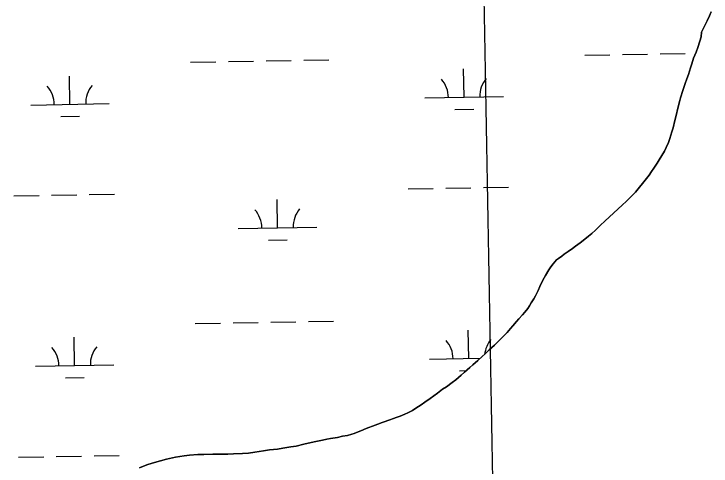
# Model space of a CAD drawing. Extents: x 3914892 to 3953151, y 242587 to 268572.
# Drawn here: x 3944898 to 3945785, y 261720 to 262296 of the extents above; entities that cross this region are included whole.
import ezdxf

# ---------------------------------------------------------------- set-up
doc = ezdxf.new("R2010")
doc.units = 0
for name, color, linetype in [('V-GRID-MAJR', 7, 'Continuous'), ('V-TOPO-SHOR', 7, 'Continuous'), ('V-WETL-SWMP', 7, 'Continuous')]:
    doc.layers.add(name, color=color, linetype=linetype)

msp = doc.modelspace()

# ---------------------------------------------------------------- linework, layer by layer
at = {"layer": 'V-GRID-MAJR'}
msp.add_spline([(3945747.7320000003, 248496.181), (3945637.58, 254554.14), (3945527.394, 260614.022), (3945417.207, 266673.895), (3945417.1720000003, 266675.828)], degree=3, dxfattribs=at)
at = {"layer": 'V-TOPO-SHOR'}
for points in [[(3945548.04, 261916.21600000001), (3945551.849, 261920.965), (3945554.1720000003, 261924.429), (3945556.336, 261928.03900000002), (3945559.81, 261933.54200000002), (3945561.968, 261937.306), (3945565.247, 261943.87600000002), (3945567.361, 261948.86500000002), (3945571.182, 261957.297), (3945574.498, 261962.945), (3945578.6720000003, 261970.162), (3945581.291, 261973.945), (3945584.056, 261977.885), (3945586.415, 261980.431), (3945588.471, 261982.81100000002), (3945591.16, 261984.75400000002), (3945595.34, 261987.828), (3945598.31, 261990.397), (3945603.397, 261993.81100000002), (3945608.779, 261997.544), (3945612.511, 262000.295), (3945618.489, 262004.511), (3945622.663, 262007.739), (3945629.059, 262013.045), (3945633.3680000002, 262016.738), (3945638.119, 262020.908), (3945644.929, 262027.457), (3945649.526, 262031.623), (3945656.342, 262038.019), (3945660.6350000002, 262042.17), (3945667.461, 262048.261), (3945671.7600000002, 262052.261), (3945678.127, 262058.333), (3945682.561, 262062.798), (3945688.909, 262069.329), (3945694.347, 262075.673), (3945698.0130000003, 262080.109), (3945702.977, 262086.74300000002), (3945706.344, 262091.013), (3945709.4, 262095.424), (3945712.4590000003, 262099.684), (3945716.5100000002, 262106.12900000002), (3945719.111, 262110.371), (3945722.585, 262115.874), (3945726.052, 262121.528), (3945728.188, 262125.907), (3945731.156, 262132.616), (3945732.6550000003, 262137.582), (3945735.409, 262145.819), (3945736.892, 262151.24700000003), (3945739.153, 262160.387), (3945740.759, 262166.58400000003), (3945743.009, 262176.029), (3945745.7, 262185.952), (3945746.497, 262189.204), (3945749.52, 262198.525), (3945752.24, 262207.681), (3945754.47, 262213.598), (3945756.559, 262219.199), (3945759.162, 262227.43), (3945760.815, 262232.405), (3945762.9790000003, 262240.005), (3945766.219, 262247.646), (3945768.308, 262253.249), (3945771.21, 262261.64400000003), (3945772.697, 262266.92), (3945773.238, 262272.922), (3945775.497, 262278.071), (3945778.073, 262282.927), (3945780.215, 262287.152), (3945783.488, 262293.873), (3945785.294, 262298.852)], [(3945057.509, 261718.05800000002), (3945067.032, 261721.795), (3945073.541, 261724.191), (3945084.319, 261727.208), (3945091.9220000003, 261729.033), (3945103.333, 261731.613), (3945114.31, 261733.412), (3945121.3310000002, 261734.446), (3945132.044, 261735.161), (3945139.4020000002, 261735.285), (3945150.906, 261735.41700000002), (3945158.725, 261735.56), (3945169.924, 261735.679), (3945177.436, 261735.81), (3945188.923, 261736.4), (3945196.5700000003, 261736.998), (3945204.508, 261738.067), (3945215.647, 261739.717), (3945222.967, 261740.915), (3945233.356, 261742.079), (3945240.0700000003, 261743.101), (3945250.287, 261744.717), (3945256.841, 261745.886), (3945266.724, 261748.255), (3945276.002, 261750.449), (3945282.089, 261751.753), (3945290.77, 261753.46600000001), (3945296.103, 261754.434), (3945300.977, 261755.38700000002), (3945309.511, 261756.939), (3945316.059, 261758.26200000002), (3945322.465, 261759.272), (3945327.929, 261760.861), (3945331.103, 261762.057), (3945335.9390000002, 261764.08000000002), (3945339.2630000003, 261765.434), (3945346.363, 261768.314), (3945349.542, 261769.508), (3945354.381, 261771.37900000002), (3945361.039, 261773.78), (3945366.487, 261775.828), (3945370.269, 261777.2), (3945373.599, 261778.4), (3945376.477, 261779.43), (3945381.019, 261780.98500000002), (3945384.503, 261782.191), (3945389.648, 261784.073), (3945395.3880000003, 261786.44), (3945399.16, 261788.11800000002), (3945405.333, 261791.268), (3945409.372, 261794.028), (3945416.108, 261798.427), (3945420.742, 261801.671), (3945427.615, 261806.537), (3945436.876, 261813.179), (3945443.285, 261818.18), (3945448.376, 261821.443), (3945455.8510000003, 261826.63700000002), (3945460.473, 261830.188), (3945467.1580000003, 261835.965), (3945471.2970000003, 261840.11000000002), (3945477.9820000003, 261845.89), (3945482.143, 261849.423), (3945488.382, 261854.87600000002), (3945494.018, 261860), (3945497.878, 261863.369), (3945502.906, 261868.317), (3945506.326, 261871.209), (3945509.5870000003, 261874.248), (3945512.687, 261877.435), (3945519.042, 261883.815), (3945525.534, 261890.657), (3945530.097, 261895.742), (3945533.04, 261899.076), (3945537.745, 261904.47100000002), (3945540.528, 261907.95200000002), (3945545.093, 261913.036), (3945548.04, 261916.21600000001)]]:
    msp.add_lwpolyline(points, dxfattribs=at)
at = {"layer": 'V-WETL-SWMP'}
for p, q in [((3945624.541825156, 262243.5069117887), (3945656.5367046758, 262244.0793491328)), ((3945672.534144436, 262244.36556780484), (3945704.5290239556, 262244.93800514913)), ((3945720.526463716, 262245.2242238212), (3945752.521343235, 262245.79666116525)), ((3945122.7141379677, 262234.5284467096), (3945154.7090174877, 262235.10088405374)), ((3945170.706457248, 262235.38710272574), (3945202.701336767, 262235.95954007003)), ((3945218.6987765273, 262236.2457587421), (3945250.693656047, 262236.81819608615)), ((3945266.691095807, 262237.10441475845), (3945298.6859753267, 262237.6768521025)), ((3945470.8822689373, 262190.0075864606), (3945470.238276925, 262226.00182592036)), ((3944969.0545817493, 262181.0291213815), (3944968.4105897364, 262217.02336084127)), ((3945420.890269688, 262189.11315311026), (3945520.874268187, 262190.9020198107)), ((3944919.062582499, 262180.1346880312), (3945019.0465809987, 262181.9235547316)), ((3945459.1602291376, 262174.36439164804), (3945483.1563887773, 262174.7937196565)), ((3944957.3325419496, 262165.385926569), (3944981.328701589, 262165.8152545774)), ((3945399.5509399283, 262073.280886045), (3945431.545819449, 262073.85332338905)), ((3945447.5432592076, 262074.13954206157), (3945479.538138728, 262074.7119794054)), ((3945495.535578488, 262074.9981980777), (3945527.530458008, 262075.57063542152)), ((3944897.7232527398, 262064.30242096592), (3944929.7181322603, 262064.87485830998)), ((3944945.7155720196, 262065.1610769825), (3944977.7104515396, 262065.73351432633)), ((3944993.7078912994, 262066.01973299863), (3945025.7027708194, 262066.59217034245)), ((3945233.3442434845, 262023.8697632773), (3945232.7002514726, 262059.86400273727)), ((3945183.352244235, 262022.97532992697), (3945283.336242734, 262024.76419662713)), ((3945221.622203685, 262008.22656846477), (3945245.6183633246, 262008.65589647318)), ((3945272.6422081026, 261904.48264775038), (3945304.6370876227, 261905.05508509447)), ((3945128.665250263, 261901.90667970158), (3945160.6601297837, 261902.47911704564)), ((3945176.6575695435, 261902.76533571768), (3945208.6524490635, 261903.337773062)), ((3945224.6498888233, 261903.62399173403), (3945256.644768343, 261904.19642907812)), ((3945476.8333812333, 261857.38581945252), (3945476.189389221, 261893.38005891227)), ((3944975.0056940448, 261848.40735437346), (3944974.3617020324, 261884.4015938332)), ((3945426.8413819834, 261856.4913861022), (3945491.4277115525, 261857.64693435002)), ((3944925.013694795, 261847.51292102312), (3945024.9976932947, 261849.30178772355)), ((3945465.1113414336, 261841.74262464), (3945473.355400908, 261841.89012347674)), ((3944963.2836542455, 261832.76415956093), (3944987.2798138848, 261833.19348756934)), ((3944903.674365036, 261731.6806539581), (3944935.669244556, 261732.25309130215)), ((3944951.6666843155, 261732.53930997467), (3944983.661563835, 261733.1117473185)), ((3944999.6590035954, 261733.3979659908), (3945031.653883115, 261733.97040333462))]:
    msp.add_line(p, q, dxfattribs=at)
for points in [[(3945785.294, 262298.852), (3945783.489, 262293.873), (3945780.215, 262287.151), (3945778.074, 262282.927), (3945775.497, 262278.072), (3945773.237, 262272.923), (3945772.698, 262266.919), (3945771.211, 262261.645), (3945768.308, 262253.249), (3945766.219, 262247.646), (3945762.98, 262240.005), (3945760.8140000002, 262232.404), (3945759.1610000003, 262227.431), (3945756.559, 262219.2), (3945754.47, 262213.597), (3945752.24, 262207.681), (3945749.519, 262198.525), (3945746.497, 262189.204), (3945745.7, 262185.952), (3945743.009, 262176.029), (3945740.759, 262166.58400000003), (3945739.153, 262160.386), (3945736.892, 262151.24700000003), (3945735.41, 262145.82), (3945732.6550000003, 262137.583), (3945731.1550000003, 262132.616), (3945728.188, 262125.90600000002), (3945726.0530000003, 262121.528), (3945722.585, 262115.873), (3945719.112, 262110.371), (3945716.511, 262106.12900000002), (3945712.46, 262099.684), (3945709.399, 262095.42500000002), (3945706.345, 262091.013), (3945702.978, 262086.742), (3945698.0130000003, 262080.109), (3945694.346, 262075.673), (3945688.909, 262069.329), (3945682.56, 262062.797), (3945678.126, 262058.332), (3945671.759, 262052.26), (3945667.461, 262048.261), (3945660.634, 262042.171), (3945656.343, 262038.018), (3945649.5270000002, 262031.622), (3945644.929, 262027.458), (3945638.12, 262020.908), (3945633.3680000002, 262016.738), (3945629.059, 262013.045), (3945622.662, 262007.739), (3945618.489, 262004.51200000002), (3945612.511, 262000.295), (3945608.7800000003, 261997.545), (3945603.398, 261993.81100000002), (3945598.311, 261990.396), (3945595.34, 261987.828), (3945591.16, 261984.75400000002), (3945588.472, 261982.81100000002), (3945586.415, 261980.431), (3945584.056, 261977.886), (3945581.291, 261973.945), (3945578.6720000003, 261970.163), (3945574.497, 261962.946), (3945571.182, 261957.297), (3945567.36, 261948.866), (3945565.248, 261943.87600000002), (3945561.968, 261937.307), (3945559.81, 261933.54200000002), (3945556.336, 261928.04)], [(3945556.336, 261928.04), (3945554.1720000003, 261924.429), (3945551.849, 261920.965), (3945548.04, 261916.217), (3945545.092, 261913.036), (3945540.528, 261907.953), (3945537.745, 261904.47100000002), (3945533.04, 261899.076), (3945530.098, 261895.742), (3945525.535, 261890.658), (3945519.043, 261883.814), (3945512.688, 261877.435), (3945509.5870000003, 261874.248), (3945506.327, 261871.209), (3945502.907, 261868.317), (3945497.878, 261863.37), (3945494.017, 261860.00100000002), (3945488.381, 261854.877), (3945482.144, 261849.423), (3945477.9820000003, 261845.889), (3945471.2970000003, 261840.111), (3945467.1580000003, 261835.965), (3945460.473, 261830.187), (3945455.8510000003, 261826.636), (3945448.376, 261821.442), (3945443.284, 261818.18), (3945436.876, 261813.18), (3945427.615, 261806.537), (3945420.742, 261801.672), (3945416.108, 261798.428), (3945409.3710000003, 261794.029), (3945405.333, 261791.267), (3945399.1610000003, 261788.117), (3945395.389, 261786.44), (3945389.648, 261784.073), (3945384.503, 261782.19), (3945381.02, 261780.984), (3945376.4760000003, 261779.43), (3945373.6, 261778.4), (3945370.27, 261777.2), (3945366.486, 261775.828), (3945361.04, 261773.78), (3945354.38, 261771.37900000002), (3945349.541, 261769.507), (3945346.364, 261768.313), (3945339.262, 261765.434), (3945335.938, 261764.081), (3945331.1040000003, 261762.056), (3945327.9280000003, 261760.861), (3945322.464, 261759.272), (3945316.058, 261758.26200000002), (3945309.511, 261756.939), (3945300.977, 261755.38700000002), (3945296.103, 261754.435), (3945290.77, 261753.465), (3945282.089, 261751.75400000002), (3945276.001, 261750.449), (3945266.725, 261748.255), (3945256.841, 261745.885), (3945250.288, 261744.71600000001), (3945240.069, 261743.1), (3945233.356, 261742.078), (3945222.967, 261740.916), (3945215.647, 261739.717), (3945204.509, 261738.066), (3945196.571, 261736.998), (3945188.9220000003, 261736.4), (3945177.436, 261735.81), (3945169.923, 261735.678), (3945158.7260000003, 261735.56), (3945150.906, 261735.416), (3945139.403, 261735.286), (3945132.043, 261735.16), (3945121.33, 261734.446), (3945114.311, 261733.412), (3945103.332, 261731.614), (3945091.9220000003, 261729.032), (3945084.319, 261727.209), (3945073.54, 261724.191), (3945067.0330000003, 261721.796), (3945057.508, 261718.05800000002)]]:
    msp.add_lwpolyline(points, dxfattribs=at)
for centre, radius, start, end in [((3945415.6396789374, 262189.49409117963), 35.24628790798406, 0.25317973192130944, 41.79683806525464), ((3945526.107871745, 262191.4705361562), 35.24628790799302, 140.25317672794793, 181.79683506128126), ((3944913.811991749, 262180.51562610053), 35.24628790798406, 0.25317973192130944, 41.79683806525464), ((3945024.2801845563, 262182.4920710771), 35.24628790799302, 140.25317672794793, 181.79683506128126), ((3945178.1016534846, 262023.3562679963), 35.24628790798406, 0.25317973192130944, 41.79683806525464), ((3945288.5698462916, 262025.3327129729), 35.24628790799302, 140.25317672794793, 181.79683506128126), ((3945421.5907912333, 261856.87232417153), 35.24628790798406, 0.25317973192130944, 41.79683806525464), ((3945532.0589840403, 261858.8487691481), 35.24628790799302, 140.2531767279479, 173.86320905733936), ((3944919.763104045, 261847.89385909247), 35.24628790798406, 0.25317973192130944, 41.79683806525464), ((3945030.231296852, 261849.87030406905), 35.24628790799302, 140.25317672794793, 181.79683506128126)]:
    msp.add_arc(centre, radius, start, end, dxfattribs=at)

doc.saveas('drawing.dxf')
